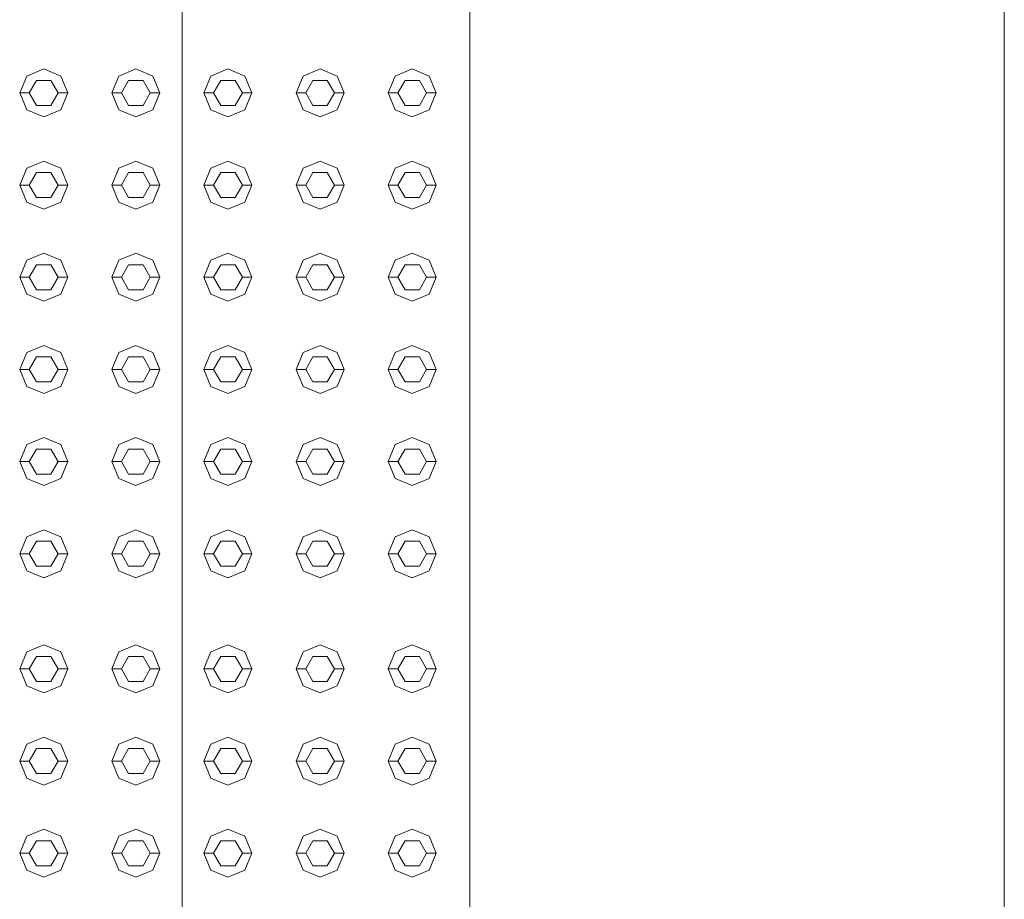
# Model space of a CAD drawing. Header units: millimetres. Extents: x 2 to 902, y -447 to 199.
# Tile 1013 of 1056: x 77.615 to 78.641, y 151.341 to 152.257. Entities that reach past the tile are written whole.
import ezdxf

# ---------------------------------------------------------------- set-up
doc = ezdxf.new("R2010")
doc.units = ezdxf.units.MM
doc.header["$MEASUREMENT"] = 0
for name, color, linetype, lineweight in [('IFC-Elemento construtivo genérico-Contorno', 253, 'Continuous', 5), ('IFC-Escada-Contorno', 32, 'Continuous', 5), ('IFC-Viga-Contorno', 66, 'Continuous', 5)]:
    doc.layers.add(name, color=color, linetype=linetype, lineweight=lineweight)

msp = doc.modelspace()

# ---------------------------------------------------------------- linework, layer by layer
at = {"layer": 'IFC-Elemento construtivo genérico-Contorno', "color": 7, "lineweight": 5}
for p, q in [((77.6148, 152.1811), (77.6221, 152.1988)), ((77.6221, 152.1988), (77.6398, 152.2061)), ((77.6398, 152.2061), (77.6575, 152.1988)), ((77.6575, 152.1988), (77.6648, 152.1811)), ((77.7108, 152.1811), (77.7181, 152.1988)), ((77.7181, 152.1988), (77.7358, 152.2061)), ((77.7358, 152.2061), (77.7535, 152.1988)), ((77.7535, 152.1988), (77.7608, 152.1811)), ((77.8068, 152.1811), (77.8141, 152.1988)), ((77.8141, 152.1988), (77.8318, 152.2061)), ((77.8318, 152.2061), (77.8495, 152.1988)), ((77.8495, 152.1988), (77.8568, 152.1811)), ((77.9028, 152.1811), (77.9101, 152.1988)), ((77.9101, 152.1988), (77.9278, 152.2061)), ((77.9278, 152.2061), (77.9455, 152.1988)), ((77.9455, 152.1988), (77.9528, 152.1811)), ((77.9988, 152.1811), (78.0061, 152.1988)), ((78.0061, 152.1988), (78.0238, 152.2061)), ((78.0238, 152.2061), (78.0415, 152.1988)), ((78.0415, 152.1988), (78.0488, 152.1811)), ((77.6248, 152.1811), (77.6323, 152.1941)), ((77.6323, 152.1941), (77.6473, 152.1941)), ((77.6473, 152.1941), (77.6548, 152.1811)), ((77.7208, 152.1811), (77.7283, 152.1941)), ((77.7283, 152.1941), (77.7433, 152.1941)), ((77.7433, 152.1941), (77.7508, 152.1811)), ((77.8168, 152.1811), (77.8243, 152.1941)), ((77.8243, 152.1941), (77.8393, 152.1941)), ((77.8393, 152.1941), (77.8468, 152.1811)), ((77.9128, 152.1811), (77.9203, 152.1941)), ((77.9203, 152.1941), (77.9353, 152.1941)), ((77.9353, 152.1941), (77.9428, 152.1811)), ((78.0088, 152.1811), (78.0163, 152.1941)), ((78.0163, 152.1941), (78.0313, 152.1941)), ((78.0313, 152.1941), (78.0388, 152.1811)), ((77.6148, 152.1811), (77.6248, 152.1811)), ((77.6148, 152.1811), (77.6221, 152.1634)), ((77.6248, 152.1811), (77.6323, 152.1681)), ((77.6473, 152.1681), (77.6548, 152.1811)), ((77.6548, 152.1811), (77.6648, 152.1811)), ((77.6575, 152.1634), (77.6648, 152.1811)), ((77.7108, 152.1811), (77.7208, 152.1811)), ((77.7108, 152.1811), (77.7181, 152.1634)), ((77.7208, 152.1811), (77.7283, 152.1681)), ((77.7433, 152.1681), (77.7508, 152.1811)), ((77.7508, 152.1811), (77.7608, 152.1811)), ((77.7535, 152.1634), (77.7608, 152.1811)), ((77.8068, 152.1811), (77.8168, 152.1811)), ((77.8068, 152.1811), (77.8141, 152.1634)), ((77.8168, 152.1811), (77.8243, 152.1681)), ((77.8393, 152.1681), (77.8468, 152.1811)), ((77.8468, 152.1811), (77.8568, 152.1811)), ((77.8495, 152.1634), (77.8568, 152.1811)), ((77.9028, 152.1811), (77.9128, 152.1811)), ((77.9028, 152.1811), (77.9101, 152.1634)), ((77.9128, 152.1811), (77.9203, 152.1681)), ((77.9353, 152.1681), (77.9428, 152.1811)), ((77.9428, 152.1811), (77.9528, 152.1811)), ((77.9455, 152.1634), (77.9528, 152.1811)), ((77.9988, 152.1811), (78.0088, 152.1811)), ((77.9988, 152.1811), (78.0061, 152.1634)), ((78.0088, 152.1811), (78.0163, 152.1681)), ((78.0313, 152.1681), (78.0388, 152.1811)), ((78.0388, 152.1811), (78.0488, 152.1811)), ((78.0415, 152.1634), (78.0488, 152.1811)), ((77.6323, 152.1681), (77.6473, 152.1681)), ((77.7283, 152.1681), (77.7433, 152.1681)), ((77.8243, 152.1681), (77.8393, 152.1681)), ((77.9203, 152.1681), (77.9353, 152.1681)), ((78.0163, 152.1681), (78.0313, 152.1681)), ((77.6221, 152.1634), (77.6398, 152.1561)), ((77.6398, 152.1561), (77.6575, 152.1634)), ((77.7181, 152.1634), (77.7358, 152.1561)), ((77.7358, 152.1561), (77.7535, 152.1634)), ((77.8141, 152.1634), (77.8318, 152.1561)), ((77.8318, 152.1561), (77.8495, 152.1634)), ((77.9101, 152.1634), (77.9278, 152.1561)), ((77.9278, 152.1561), (77.9455, 152.1634)), ((78.0061, 152.1634), (78.0238, 152.1561)), ((78.0238, 152.1561), (78.0415, 152.1634)), ((77.6221, 152.1028), (77.6398, 152.1101)), ((77.6398, 152.1101), (77.6575, 152.1028)), ((77.7181, 152.1028), (77.7358, 152.1101)), ((77.7358, 152.1101), (77.7535, 152.1028)), ((77.8141, 152.1028), (77.8318, 152.1101)), ((77.8318, 152.1101), (77.8495, 152.1028)), ((77.9101, 152.1028), (77.9278, 152.1101)), ((77.9278, 152.1101), (77.9455, 152.1028)), ((78.0061, 152.1028), (78.0238, 152.1101)), ((78.0238, 152.1101), (78.0415, 152.1028)), ((77.6148, 152.0851), (77.6221, 152.1028)), ((77.6248, 152.0851), (77.6323, 152.0981)), ((77.6323, 152.0981), (77.6473, 152.0981)), ((77.6473, 152.0981), (77.6548, 152.0851)), ((77.6575, 152.1028), (77.6648, 152.0851)), ((77.7108, 152.0851), (77.7181, 152.1028)), ((77.7208, 152.0851), (77.7283, 152.0981)), ((77.7283, 152.0981), (77.7433, 152.0981)), ((77.7433, 152.0981), (77.7508, 152.0851)), ((77.7535, 152.1028), (77.7608, 152.0851)), ((77.8068, 152.0851), (77.8141, 152.1028)), ((77.8168, 152.0851), (77.8243, 152.0981)), ((77.8243, 152.0981), (77.8393, 152.0981)), ((77.8393, 152.0981), (77.8468, 152.0851)), ((77.8495, 152.1028), (77.8568, 152.0851)), ((77.9028, 152.0851), (77.9101, 152.1028)), ((77.9128, 152.0851), (77.9203, 152.0981)), ((77.9203, 152.0981), (77.9353, 152.0981)), ((77.9353, 152.0981), (77.9428, 152.0851)), ((77.9455, 152.1028), (77.9528, 152.0851)), ((77.9988, 152.0851), (78.0061, 152.1028)), ((78.0088, 152.0851), (78.0163, 152.0981)), ((78.0163, 152.0981), (78.0313, 152.0981)), ((78.0313, 152.0981), (78.0388, 152.0851)), ((78.0415, 152.1028), (78.0488, 152.0851)), ((77.6148, 152.0851), (77.6248, 152.0851)), ((77.6148, 152.0851), (77.6221, 152.0674)), ((77.6248, 152.0851), (77.6323, 152.0721)), ((77.6473, 152.0721), (77.6548, 152.0851)), ((77.6548, 152.0851), (77.6648, 152.0851)), ((77.6575, 152.0674), (77.6648, 152.0851)), ((77.7108, 152.0851), (77.7208, 152.0851)), ((77.7108, 152.0851), (77.7181, 152.0674)), ((77.7208, 152.0851), (77.7283, 152.0721)), ((77.7433, 152.0721), (77.7508, 152.0851)), ((77.7508, 152.0851), (77.7608, 152.0851)), ((77.7535, 152.0674), (77.7608, 152.0851)), ((77.8068, 152.0851), (77.8168, 152.0851)), ((77.8068, 152.0851), (77.8141, 152.0674)), ((77.8168, 152.0851), (77.8243, 152.0721)), ((77.8393, 152.0721), (77.8468, 152.0851)), ((77.8468, 152.0851), (77.8568, 152.0851)), ((77.8495, 152.0674), (77.8568, 152.0851)), ((77.9028, 152.0851), (77.9128, 152.0851)), ((77.9028, 152.0851), (77.9101, 152.0674)), ((77.9128, 152.0851), (77.9203, 152.0721)), ((77.9353, 152.0721), (77.9428, 152.0851)), ((77.9428, 152.0851), (77.9528, 152.0851)), ((77.9455, 152.0674), (77.9528, 152.0851)), ((77.9988, 152.0851), (78.0088, 152.0851)), ((77.9988, 152.0851), (78.0061, 152.0674)), ((78.0088, 152.0851), (78.0163, 152.0721)), ((78.0313, 152.0721), (78.0388, 152.0851)), ((78.0388, 152.0851), (78.0488, 152.0851)), ((78.0415, 152.0674), (78.0488, 152.0851)), ((77.6221, 152.0674), (77.6398, 152.0601)), ((77.6323, 152.0721), (77.6473, 152.0721)), ((77.6398, 152.0601), (77.6575, 152.0674)), ((77.7181, 152.0674), (77.7358, 152.0601)), ((77.7283, 152.0721), (77.7433, 152.0721)), ((77.7358, 152.0601), (77.7535, 152.0674)), ((77.8141, 152.0674), (77.8318, 152.0601)), ((77.8243, 152.0721), (77.8393, 152.0721)), ((77.8318, 152.0601), (77.8495, 152.0674)), ((77.9101, 152.0674), (77.9278, 152.0601)), ((77.9203, 152.0721), (77.9353, 152.0721)), ((77.9278, 152.0601), (77.9455, 152.0674)), ((78.0061, 152.0674), (78.0238, 152.0601)), ((78.0163, 152.0721), (78.0313, 152.0721)), ((78.0238, 152.0601), (78.0415, 152.0674)), ((77.6221, 152.0068), (77.6398, 152.0141)), ((77.6398, 152.0141), (77.6575, 152.0068)), ((77.7181, 152.0068), (77.7358, 152.0141)), ((77.7358, 152.0141), (77.7535, 152.0068)), ((77.8141, 152.0068), (77.8318, 152.0141)), ((77.8318, 152.0141), (77.8495, 152.0068)), ((77.9101, 152.0068), (77.9278, 152.0141)), ((77.9278, 152.0141), (77.9455, 152.0068)), ((78.0061, 152.0068), (78.0238, 152.0141)), ((78.0238, 152.0141), (78.0415, 152.0068)), ((77.6148, 151.9891), (77.6221, 152.0068)), ((77.6575, 152.0068), (77.6648, 151.9891)), ((77.7108, 151.9891), (77.7181, 152.0068)), ((77.7535, 152.0068), (77.7608, 151.9891)), ((77.8068, 151.9891), (77.8141, 152.0068)), ((77.8495, 152.0068), (77.8568, 151.9891)), ((77.9028, 151.9891), (77.9101, 152.0068)), ((77.9455, 152.0068), (77.9528, 151.9891)), ((77.9988, 151.9891), (78.0061, 152.0068)), ((78.0415, 152.0068), (78.0488, 151.9891)), ((77.6248, 151.9891), (77.6323, 152.0021)), ((77.6323, 152.0021), (77.6473, 152.0021)), ((77.6473, 152.0021), (77.6548, 151.9891)), ((77.7208, 151.9891), (77.7283, 152.0021)), ((77.7283, 152.0021), (77.7433, 152.0021)), ((77.7433, 152.0021), (77.7508, 151.9891)), ((77.8168, 151.9891), (77.8243, 152.0021)), ((77.8243, 152.0021), (77.8393, 152.0021)), ((77.8393, 152.0021), (77.8468, 151.9891)), ((77.9128, 151.9891), (77.9203, 152.0021)), ((77.9203, 152.0021), (77.9353, 152.0021)), ((77.9353, 152.0021), (77.9428, 151.9891)), ((78.0088, 151.9891), (78.0163, 152.0021)), ((78.0163, 152.0021), (78.0313, 152.0021)), ((78.0313, 152.0021), (78.0388, 151.9891)), ((77.6148, 151.9891), (77.6248, 151.9891)), ((77.6148, 151.9891), (77.6221, 151.9714)), ((77.6248, 151.9891), (77.6323, 151.9761)), ((77.6473, 151.9761), (77.6548, 151.9891)), ((77.6548, 151.9891), (77.6648, 151.9891)), ((77.6575, 151.9714), (77.6648, 151.9891)), ((77.7108, 151.9891), (77.7208, 151.9891)), ((77.7108, 151.9891), (77.7181, 151.9714)), ((77.7208, 151.9891), (77.7283, 151.9761)), ((77.7433, 151.9761), (77.7508, 151.9891)), ((77.7508, 151.9891), (77.7608, 151.9891)), ((77.7535, 151.9714), (77.7608, 151.9891)), ((77.8068, 151.9891), (77.8168, 151.9891)), ((77.8068, 151.9891), (77.8141, 151.9714)), ((77.8168, 151.9891), (77.8243, 151.9761)), ((77.8393, 151.9761), (77.8468, 151.9891)), ((77.8468, 151.9891), (77.8568, 151.9891)), ((77.8495, 151.9714), (77.8568, 151.9891)), ((77.9028, 151.9891), (77.9128, 151.9891)), ((77.9028, 151.9891), (77.9101, 151.9714)), ((77.9128, 151.9891), (77.9203, 151.9761)), ((77.9353, 151.9761), (77.9428, 151.9891)), ((77.9428, 151.9891), (77.9528, 151.9891)), ((77.9455, 151.9714), (77.9528, 151.9891)), ((77.9988, 151.9891), (78.0088, 151.9891)), ((77.9988, 151.9891), (78.0061, 151.9714)), ((78.0088, 151.9891), (78.0163, 151.9761)), ((78.0313, 151.9761), (78.0388, 151.9891)), ((78.0388, 151.9891), (78.0488, 151.9891)), ((78.0415, 151.9714), (78.0488, 151.9891)), ((77.6323, 151.9761), (77.6473, 151.9761)), ((77.7283, 151.9761), (77.7433, 151.9761)), ((77.8243, 151.9761), (77.8393, 151.9761)), ((77.9203, 151.9761), (77.9353, 151.9761)), ((78.0163, 151.9761), (78.0313, 151.9761)), ((77.6221, 151.9714), (77.6398, 151.9641)), ((77.6398, 151.9641), (77.6575, 151.9714)), ((77.7181, 151.9714), (77.7358, 151.9641)), ((77.7358, 151.9641), (77.7535, 151.9714)), ((77.8141, 151.9714), (77.8318, 151.9641)), ((77.8318, 151.9641), (77.8495, 151.9714)), ((77.9101, 151.9714), (77.9278, 151.9641)), ((77.9278, 151.9641), (77.9455, 151.9714)), ((78.0061, 151.9714), (78.0238, 151.9641)), ((78.0238, 151.9641), (78.0415, 151.9714)), ((77.6221, 151.9108), (77.6398, 151.9181)), ((77.6398, 151.9181), (77.6575, 151.9108)), ((77.7181, 151.9108), (77.7358, 151.9181)), ((77.7358, 151.9181), (77.7535, 151.9108)), ((77.8141, 151.9108), (77.8318, 151.9181)), ((77.8318, 151.9181), (77.8495, 151.9108)), ((77.9101, 151.9108), (77.9278, 151.9181)), ((77.9278, 151.9181), (77.9455, 151.9108)), ((78.0061, 151.9108), (78.0238, 151.9181)), ((78.0238, 151.9181), (78.0415, 151.9108)), ((77.6148, 151.8931), (77.6221, 151.9108)), ((77.6248, 151.8931), (77.6323, 151.9061)), ((77.6323, 151.9061), (77.6473, 151.9061)), ((77.6473, 151.9061), (77.6548, 151.8931)), ((77.6575, 151.9108), (77.6648, 151.8931)), ((77.7108, 151.8931), (77.7181, 151.9108)), ((77.7208, 151.8931), (77.7283, 151.9061)), ((77.7283, 151.9061), (77.7433, 151.9061)), ((77.7433, 151.9061), (77.7508, 151.8931)), ((77.7535, 151.9108), (77.7608, 151.8931)), ((77.8068, 151.8931), (77.8141, 151.9108)), ((77.8168, 151.8931), (77.8243, 151.9061)), ((77.8243, 151.9061), (77.8393, 151.9061)), ((77.8393, 151.9061), (77.8468, 151.8931)), ((77.8495, 151.9108), (77.8568, 151.8931)), ((77.9028, 151.8931), (77.9101, 151.9108)), ((77.9128, 151.8931), (77.9203, 151.9061)), ((77.9203, 151.9061), (77.9353, 151.9061)), ((77.9353, 151.9061), (77.9428, 151.8931)), ((77.9455, 151.9108), (77.9528, 151.8931)), ((77.9988, 151.8931), (78.0061, 151.9108)), ((78.0088, 151.8931), (78.0163, 151.9061)), ((78.0163, 151.9061), (78.0313, 151.9061)), ((78.0313, 151.9061), (78.0388, 151.8931)), ((78.0415, 151.9108), (78.0488, 151.8931)), ((77.6148, 151.8931), (77.6248, 151.8931)), ((77.6148, 151.8931), (77.6221, 151.8754)), ((77.6248, 151.8931), (77.6323, 151.8801)), ((77.6473, 151.8801), (77.6548, 151.8931)), ((77.6548, 151.8931), (77.6648, 151.8931)), ((77.6575, 151.8754), (77.6648, 151.8931)), ((77.7108, 151.8931), (77.7208, 151.8931)), ((77.7108, 151.8931), (77.7181, 151.8754)), ((77.7208, 151.8931), (77.7283, 151.8801)), ((77.7433, 151.8801), (77.7508, 151.8931)), ((77.7508, 151.8931), (77.7608, 151.8931)), ((77.7535, 151.8754), (77.7608, 151.8931)), ((77.8068, 151.8931), (77.8168, 151.8931)), ((77.8068, 151.8931), (77.8141, 151.8754)), ((77.8168, 151.8931), (77.8243, 151.8801)), ((77.8393, 151.8801), (77.8468, 151.8931)), ((77.8468, 151.8931), (77.8568, 151.8931)), ((77.8495, 151.8754), (77.8568, 151.8931)), ((77.9028, 151.8931), (77.9128, 151.8931)), ((77.9028, 151.8931), (77.9101, 151.8754)), ((77.9128, 151.8931), (77.9203, 151.8801)), ((77.9353, 151.8801), (77.9428, 151.8931)), ((77.9428, 151.8931), (77.9528, 151.8931)), ((77.9455, 151.8754), (77.9528, 151.8931)), ((77.9988, 151.8931), (78.0088, 151.8931)), ((77.9988, 151.8931), (78.0061, 151.8754)), ((78.0088, 151.8931), (78.0163, 151.8801)), ((78.0313, 151.8801), (78.0388, 151.8931)), ((78.0388, 151.8931), (78.0488, 151.8931)), ((78.0415, 151.8754), (78.0488, 151.8931)), ((77.6323, 151.8801), (77.6473, 151.8801)), ((77.7283, 151.8801), (77.7433, 151.8801)), ((77.8243, 151.8801), (77.8393, 151.8801)), ((77.9203, 151.8801), (77.9353, 151.8801)), ((78.0163, 151.8801), (78.0313, 151.8801)), ((77.6221, 151.8754), (77.6398, 151.8681)), ((77.6398, 151.8681), (77.6575, 151.8754)), ((77.7181, 151.8754), (77.7358, 151.8681)), ((77.7358, 151.8681), (77.7535, 151.8754)), ((77.8141, 151.8754), (77.8318, 151.8681)), ((77.8318, 151.8681), (77.8495, 151.8754)), ((77.9101, 151.8754), (77.9278, 151.8681)), ((77.9278, 151.8681), (77.9455, 151.8754)), ((78.0061, 151.8754), (78.0238, 151.8681)), ((78.0238, 151.8681), (78.0415, 151.8754)), ((77.6221, 151.8148), (77.6398, 151.8221)), ((77.6398, 151.8221), (77.6575, 151.8148)), ((77.7181, 151.8148), (77.7358, 151.8221)), ((77.7358, 151.8221), (77.7535, 151.8148)), ((77.8141, 151.8148), (77.8318, 151.8221)), ((77.8318, 151.8221), (77.8495, 151.8148)), ((77.9101, 151.8148), (77.9278, 151.8221)), ((77.9278, 151.8221), (77.9455, 151.8148)), ((78.0061, 151.8148), (78.0238, 151.8221)), ((78.0238, 151.8221), (78.0415, 151.8148)), ((77.6148, 151.7971), (77.6221, 151.8148)), ((77.6248, 151.7971), (77.6323, 151.8101)), ((77.6323, 151.8101), (77.6473, 151.8101)), ((77.6473, 151.8101), (77.6548, 151.7971)), ((77.6575, 151.8148), (77.6648, 151.7971)), ((77.7108, 151.7971), (77.7181, 151.8148)), ((77.7208, 151.7971), (77.7283, 151.8101)), ((77.7283, 151.8101), (77.7433, 151.8101)), ((77.7433, 151.8101), (77.7508, 151.7971)), ((77.7535, 151.8148), (77.7608, 151.7971)), ((77.8068, 151.7971), (77.8141, 151.8148)), ((77.8168, 151.7971), (77.8243, 151.8101)), ((77.8243, 151.8101), (77.8393, 151.8101)), ((77.8393, 151.8101), (77.8468, 151.7971)), ((77.8495, 151.8148), (77.8568, 151.7971)), ((77.9028, 151.7971), (77.9101, 151.8148)), ((77.9128, 151.7971), (77.9203, 151.8101)), ((77.9203, 151.8101), (77.9353, 151.8101)), ((77.9353, 151.8101), (77.9428, 151.7971)), ((77.9455, 151.8148), (77.9528, 151.7971)), ((77.9988, 151.7971), (78.0061, 151.8148)), ((78.0088, 151.7971), (78.0163, 151.8101)), ((78.0163, 151.8101), (78.0313, 151.8101)), ((78.0313, 151.8101), (78.0388, 151.7971)), ((78.0415, 151.8148), (78.0488, 151.7971)), ((77.6148, 151.7971), (77.6248, 151.7971)), ((77.6148, 151.7971), (77.6221, 151.7794)), ((77.6248, 151.7971), (77.6323, 151.7841)), ((77.6473, 151.7841), (77.6548, 151.7971)), ((77.6548, 151.7971), (77.6648, 151.7971)), ((77.6575, 151.7794), (77.6648, 151.7971)), ((77.7108, 151.7971), (77.7208, 151.7971)), ((77.7108, 151.7971), (77.7181, 151.7794)), ((77.7208, 151.7971), (77.7283, 151.7841)), ((77.7433, 151.7841), (77.7508, 151.7971)), ((77.7508, 151.7971), (77.7608, 151.7971)), ((77.7535, 151.7794), (77.7608, 151.7971)), ((77.8068, 151.7971), (77.8168, 151.7971)), ((77.8068, 151.7971), (77.8141, 151.7794)), ((77.8168, 151.7971), (77.8243, 151.7841)), ((77.8393, 151.7841), (77.8468, 151.7971)), ((77.8468, 151.7971), (77.8568, 151.7971)), ((77.8495, 151.7794), (77.8568, 151.7971)), ((77.9028, 151.7971), (77.9128, 151.7971)), ((77.9028, 151.7971), (77.9101, 151.7794)), ((77.9128, 151.7971), (77.9203, 151.7841)), ((77.9353, 151.7841), (77.9428, 151.7971)), ((77.9428, 151.7971), (77.9528, 151.7971)), ((77.9455, 151.7794), (77.9528, 151.7971)), ((77.9988, 151.7971), (78.0088, 151.7971)), ((77.9988, 151.7971), (78.0061, 151.7794)), ((78.0088, 151.7971), (78.0163, 151.7841)), ((78.0313, 151.7841), (78.0388, 151.7971)), ((78.0388, 151.7971), (78.0488, 151.7971)), ((78.0415, 151.7794), (78.0488, 151.7971)), ((77.6221, 151.7794), (77.6398, 151.7721)), ((77.6323, 151.7841), (77.6473, 151.7841)), ((77.6398, 151.7721), (77.6575, 151.7794)), ((77.7181, 151.7794), (77.7358, 151.7721)), ((77.7283, 151.7841), (77.7433, 151.7841)), ((77.7358, 151.7721), (77.7535, 151.7794)), ((77.8141, 151.7794), (77.8318, 151.7721)), ((77.8243, 151.7841), (77.8393, 151.7841)), ((77.8318, 151.7721), (77.8495, 151.7794)), ((77.9101, 151.7794), (77.9278, 151.7721)), ((77.9203, 151.7841), (77.9353, 151.7841)), ((77.9278, 151.7721), (77.9455, 151.7794)), ((78.0061, 151.7794), (78.0238, 151.7721)), ((78.0163, 151.7841), (78.0313, 151.7841)), ((78.0238, 151.7721), (78.0415, 151.7794)), ((77.6148, 151.7011), (77.6221, 151.7188)), ((77.6221, 151.7188), (77.6398, 151.7261)), ((77.6398, 151.7261), (77.6575, 151.7188)), ((77.6575, 151.7188), (77.6648, 151.7011)), ((77.7108, 151.7011), (77.7181, 151.7188)), ((77.7181, 151.7188), (77.7358, 151.7261)), ((77.7358, 151.7261), (77.7535, 151.7188)), ((77.7535, 151.7188), (77.7608, 151.7011)), ((77.8068, 151.7011), (77.8141, 151.7188)), ((77.8141, 151.7188), (77.8318, 151.7261)), ((77.8318, 151.7261), (77.8495, 151.7188)), ((77.8495, 151.7188), (77.8568, 151.7011)), ((77.9028, 151.7011), (77.9101, 151.7188)), ((77.9101, 151.7188), (77.9278, 151.7261)), ((77.9278, 151.7261), (77.9455, 151.7188)), ((77.9455, 151.7188), (77.9528, 151.7011)), ((77.9988, 151.7011), (78.0061, 151.7188)), ((78.0061, 151.7188), (78.0238, 151.7261)), ((78.0238, 151.7261), (78.0415, 151.7188)), ((78.0415, 151.7188), (78.0488, 151.7011)), ((77.6248, 151.7011), (77.6323, 151.7141)), ((77.6323, 151.7141), (77.6473, 151.7141)), ((77.6473, 151.7141), (77.6548, 151.7011)), ((77.7208, 151.7011), (77.7283, 151.7141)), ((77.7283, 151.7141), (77.7433, 151.7141)), ((77.7433, 151.7141), (77.7508, 151.7011)), ((77.8168, 151.7011), (77.8243, 151.7141)), ((77.8243, 151.7141), (77.8393, 151.7141)), ((77.8393, 151.7141), (77.8468, 151.7011)), ((77.9128, 151.7011), (77.9203, 151.7141)), ((77.9203, 151.7141), (77.9353, 151.7141)), ((77.9353, 151.7141), (77.9428, 151.7011)), ((78.0088, 151.7011), (78.0163, 151.7141)), ((78.0163, 151.7141), (78.0313, 151.7141)), ((78.0313, 151.7141), (78.0388, 151.7011)), ((77.6148, 151.7011), (77.6248, 151.7011)), ((77.6148, 151.7011), (77.6221, 151.6834)), ((77.6248, 151.7011), (77.6323, 151.6881)), ((77.6473, 151.6881), (77.6548, 151.7011)), ((77.6548, 151.7011), (77.6648, 151.7011)), ((77.6575, 151.6834), (77.6648, 151.7011)), ((77.7108, 151.7011), (77.7208, 151.7011)), ((77.7108, 151.7011), (77.7181, 151.6834)), ((77.7208, 151.7011), (77.7283, 151.6881)), ((77.7433, 151.6881), (77.7508, 151.7011)), ((77.7508, 151.7011), (77.7608, 151.7011)), ((77.7535, 151.6834), (77.7608, 151.7011)), ((77.8068, 151.7011), (77.8168, 151.7011)), ((77.8068, 151.7011), (77.8141, 151.6834)), ((77.8168, 151.7011), (77.8243, 151.6881)), ((77.8393, 151.6881), (77.8468, 151.7011)), ((77.8468, 151.7011), (77.8568, 151.7011)), ((77.8495, 151.6834), (77.8568, 151.7011)), ((77.9028, 151.7011), (77.9128, 151.7011)), ((77.9028, 151.7011), (77.9101, 151.6834)), ((77.9128, 151.7011), (77.9203, 151.6881)), ((77.9353, 151.6881), (77.9428, 151.7011)), ((77.9428, 151.7011), (77.9528, 151.7011)), ((77.9455, 151.6834), (77.9528, 151.7011)), ((77.9988, 151.7011), (78.0088, 151.7011)), ((77.9988, 151.7011), (78.0061, 151.6834)), ((78.0088, 151.7011), (78.0163, 151.6881)), ((78.0313, 151.6881), (78.0388, 151.7011)), ((78.0388, 151.7011), (78.0488, 151.7011)), ((78.0415, 151.6834), (78.0488, 151.7011)), ((77.6323, 151.6881), (77.6473, 151.6881)), ((77.7283, 151.6881), (77.7433, 151.6881)), ((77.8243, 151.6881), (77.8393, 151.6881)), ((77.9203, 151.6881), (77.9353, 151.6881)), ((78.0163, 151.6881), (78.0313, 151.6881)), ((77.6221, 151.6834), (77.6398, 151.6761)), ((77.6398, 151.6761), (77.6575, 151.6834)), ((77.7181, 151.6834), (77.7358, 151.6761)), ((77.7358, 151.6761), (77.7535, 151.6834)), ((77.8141, 151.6834), (77.8318, 151.6761)), ((77.8318, 151.6761), (77.8495, 151.6834)), ((77.9101, 151.6834), (77.9278, 151.6761)), ((77.9278, 151.6761), (77.9455, 151.6834)), ((78.0061, 151.6834), (78.0238, 151.6761)), ((78.0238, 151.6761), (78.0415, 151.6834)), ((77.6221, 151.5988), (77.6398, 151.6061)), ((77.6398, 151.6061), (77.6575, 151.5988)), ((77.7181, 151.5988), (77.7358, 151.6061)), ((77.7358, 151.6061), (77.7535, 151.5988)), ((77.8141, 151.5988), (77.8318, 151.6061)), ((77.8318, 151.6061), (77.8495, 151.5988)), ((77.9101, 151.5988), (77.9278, 151.6061)), ((77.9278, 151.6061), (77.9455, 151.5988)), ((78.0061, 151.5988), (78.0238, 151.6061)), ((78.0238, 151.6061), (78.0415, 151.5988)), ((77.6148, 151.5811), (77.6221, 151.5988)), ((77.6248, 151.5811), (77.6323, 151.5941)), ((77.6323, 151.5941), (77.6473, 151.5941)), ((77.6473, 151.5941), (77.6548, 151.5811)), ((77.6575, 151.5988), (77.6648, 151.5811)), ((77.7108, 151.5811), (77.7181, 151.5988)), ((77.7208, 151.5811), (77.7283, 151.5941)), ((77.7283, 151.5941), (77.7433, 151.5941)), ((77.7433, 151.5941), (77.7508, 151.5811)), ((77.7535, 151.5988), (77.7608, 151.5811)), ((77.8068, 151.5811), (77.8141, 151.5988)), ((77.8168, 151.5811), (77.8243, 151.5941)), ((77.8243, 151.5941), (77.8393, 151.5941)), ((77.8393, 151.5941), (77.8468, 151.5811)), ((77.8495, 151.5988), (77.8568, 151.5811)), ((77.9028, 151.5811), (77.9101, 151.5988)), ((77.9128, 151.5811), (77.9203, 151.5941)), ((77.9203, 151.5941), (77.9353, 151.5941)), ((77.9353, 151.5941), (77.9428, 151.5811)), ((77.9455, 151.5988), (77.9528, 151.5811)), ((77.9988, 151.5811), (78.0061, 151.5988)), ((78.0088, 151.5811), (78.0163, 151.5941)), ((78.0163, 151.5941), (78.0313, 151.5941)), ((78.0313, 151.5941), (78.0388, 151.5811)), ((78.0415, 151.5988), (78.0488, 151.5811)), ((77.6148, 151.5811), (77.6248, 151.5811)), ((77.6148, 151.5811), (77.6221, 151.5634)), ((77.6248, 151.5811), (77.6323, 151.5681)), ((77.6473, 151.5681), (77.6548, 151.5811)), ((77.6548, 151.5811), (77.6648, 151.5811)), ((77.6575, 151.5634), (77.6648, 151.5811)), ((77.7108, 151.5811), (77.7208, 151.5811)), ((77.7108, 151.5811), (77.7181, 151.5634)), ((77.7208, 151.5811), (77.7283, 151.5681)), ((77.7433, 151.5681), (77.7508, 151.5811)), ((77.7508, 151.5811), (77.7608, 151.5811)), ((77.7535, 151.5634), (77.7608, 151.5811)), ((77.8068, 151.5811), (77.8168, 151.5811)), ((77.8068, 151.5811), (77.8141, 151.5634)), ((77.8168, 151.5811), (77.8243, 151.5681)), ((77.8393, 151.5681), (77.8468, 151.5811)), ((77.8468, 151.5811), (77.8568, 151.5811)), ((77.8495, 151.5634), (77.8568, 151.5811)), ((77.9028, 151.5811), (77.9128, 151.5811)), ((77.9028, 151.5811), (77.9101, 151.5634)), ((77.9128, 151.5811), (77.9203, 151.5681)), ((77.9353, 151.5681), (77.9428, 151.5811)), ((77.9428, 151.5811), (77.9528, 151.5811)), ((77.9455, 151.5634), (77.9528, 151.5811)), ((77.9988, 151.5811), (78.0088, 151.5811)), ((77.9988, 151.5811), (78.0061, 151.5634)), ((78.0088, 151.5811), (78.0163, 151.5681)), ((78.0313, 151.5681), (78.0388, 151.5811)), ((78.0388, 151.5811), (78.0488, 151.5811)), ((78.0415, 151.5634), (78.0488, 151.5811)), ((77.6221, 151.5634), (77.6398, 151.5561)), ((77.6323, 151.5681), (77.6473, 151.5681)), ((77.6398, 151.5561), (77.6575, 151.5634)), ((77.7181, 151.5634), (77.7358, 151.5561)), ((77.7283, 151.5681), (77.7433, 151.5681)), ((77.7358, 151.5561), (77.7535, 151.5634)), ((77.8141, 151.5634), (77.8318, 151.5561)), ((77.8243, 151.5681), (77.8393, 151.5681)), ((77.8318, 151.5561), (77.8495, 151.5634)), ((77.9101, 151.5634), (77.9278, 151.5561)), ((77.9203, 151.5681), (77.9353, 151.5681)), ((77.9278, 151.5561), (77.9455, 151.5634)), ((78.0061, 151.5634), (78.0238, 151.5561)), ((78.0163, 151.5681), (78.0313, 151.5681)), ((78.0238, 151.5561), (78.0415, 151.5634)), ((77.6148, 151.4851), (77.6221, 151.5028)), ((77.6221, 151.5028), (77.6398, 151.5101)), ((77.6398, 151.5101), (77.6575, 151.5028)), ((77.6575, 151.5028), (77.6648, 151.4851)), ((77.7108, 151.4851), (77.7181, 151.5028)), ((77.7181, 151.5028), (77.7358, 151.5101)), ((77.7358, 151.5101), (77.7535, 151.5028)), ((77.7535, 151.5028), (77.7608, 151.4851)), ((77.8068, 151.4851), (77.8141, 151.5028)), ((77.8141, 151.5028), (77.8318, 151.5101)), ((77.8318, 151.5101), (77.8495, 151.5028)), ((77.8495, 151.5028), (77.8568, 151.4851)), ((77.9028, 151.4851), (77.9101, 151.5028)), ((77.9101, 151.5028), (77.9278, 151.5101)), ((77.9278, 151.5101), (77.9455, 151.5028)), ((77.9455, 151.5028), (77.9528, 151.4851)), ((77.9988, 151.4851), (78.0061, 151.5028)), ((78.0061, 151.5028), (78.0238, 151.5101)), ((78.0238, 151.5101), (78.0415, 151.5028)), ((78.0415, 151.5028), (78.0488, 151.4851)), ((77.6248, 151.4851), (77.6323, 151.4981)), ((77.6323, 151.4981), (77.6473, 151.4981)), ((77.6473, 151.4981), (77.6548, 151.4851)), ((77.7208, 151.4851), (77.7283, 151.4981)), ((77.7283, 151.4981), (77.7433, 151.4981)), ((77.7433, 151.4981), (77.7508, 151.4851)), ((77.8168, 151.4851), (77.8243, 151.4981)), ((77.8243, 151.4981), (77.8393, 151.4981)), ((77.8393, 151.4981), (77.8468, 151.4851)), ((77.9128, 151.4851), (77.9203, 151.4981)), ((77.9203, 151.4981), (77.9353, 151.4981)), ((77.9353, 151.4981), (77.9428, 151.4851)), ((78.0088, 151.4851), (78.0163, 151.4981)), ((78.0163, 151.4981), (78.0313, 151.4981)), ((78.0313, 151.4981), (78.0388, 151.4851)), ((77.6148, 151.4851), (77.6248, 151.4851)), ((77.6148, 151.4851), (77.6221, 151.4674)), ((77.6248, 151.4851), (77.6323, 151.4721)), ((77.6473, 151.4721), (77.6548, 151.4851)), ((77.6548, 151.4851), (77.6648, 151.4851)), ((77.6575, 151.4674), (77.6648, 151.4851)), ((77.7108, 151.4851), (77.7208, 151.4851)), ((77.7108, 151.4851), (77.7181, 151.4674)), ((77.7208, 151.4851), (77.7283, 151.4721)), ((77.7433, 151.4721), (77.7508, 151.4851)), ((77.7508, 151.4851), (77.7608, 151.4851)), ((77.7535, 151.4674), (77.7608, 151.4851)), ((77.8068, 151.4851), (77.8168, 151.4851)), ((77.8068, 151.4851), (77.8141, 151.4674)), ((77.8168, 151.4851), (77.8243, 151.4721)), ((77.8393, 151.4721), (77.8468, 151.4851)), ((77.8468, 151.4851), (77.8568, 151.4851)), ((77.8495, 151.4674), (77.8568, 151.4851)), ((77.9028, 151.4851), (77.9128, 151.4851)), ((77.9028, 151.4851), (77.9101, 151.4674)), ((77.9128, 151.4851), (77.9203, 151.4721)), ((77.9353, 151.4721), (77.9428, 151.4851)), ((77.9428, 151.4851), (77.9528, 151.4851)), ((77.9455, 151.4674), (77.9528, 151.4851)), ((77.9988, 151.4851), (78.0088, 151.4851)), ((77.9988, 151.4851), (78.0061, 151.4674)), ((78.0088, 151.4851), (78.0163, 151.4721)), ((78.0313, 151.4721), (78.0388, 151.4851)), ((78.0388, 151.4851), (78.0488, 151.4851)), ((78.0415, 151.4674), (78.0488, 151.4851)), ((77.6323, 151.4721), (77.6473, 151.4721)), ((77.7283, 151.4721), (77.7433, 151.4721)), ((77.8243, 151.4721), (77.8393, 151.4721)), ((77.9203, 151.4721), (77.9353, 151.4721)), ((78.0163, 151.4721), (78.0313, 151.4721)), ((77.6221, 151.4674), (77.6398, 151.4601)), ((77.6398, 151.4601), (77.6575, 151.4674)), ((77.7181, 151.4674), (77.7358, 151.4601)), ((77.7358, 151.4601), (77.7535, 151.4674)), ((77.8141, 151.4674), (77.8318, 151.4601)), ((77.8318, 151.4601), (77.8495, 151.4674)), ((77.9101, 151.4674), (77.9278, 151.4601)), ((77.9278, 151.4601), (77.9455, 151.4674)), ((78.0061, 151.4674), (78.0238, 151.4601)), ((78.0238, 151.4601), (78.0415, 151.4674)), ((77.6221, 151.4068), (77.6398, 151.4141)), ((77.6398, 151.4141), (77.6575, 151.4068)), ((77.7181, 151.4068), (77.7358, 151.4141)), ((77.7358, 151.4141), (77.7535, 151.4068)), ((77.8141, 151.4068), (77.8318, 151.4141)), ((77.8318, 151.4141), (77.8495, 151.4068)), ((77.9101, 151.4068), (77.9278, 151.4141)), ((77.9278, 151.4141), (77.9455, 151.4068)), ((78.0061, 151.4068), (78.0238, 151.4141)), ((78.0238, 151.4141), (78.0415, 151.4068)), ((77.6148, 151.3891), (77.6221, 151.4068)), ((77.6248, 151.3891), (77.6323, 151.4021)), ((77.6323, 151.4021), (77.6473, 151.4021)), ((77.6473, 151.4021), (77.6548, 151.3891)), ((77.6575, 151.4068), (77.6648, 151.3891)), ((77.7108, 151.3891), (77.7181, 151.4068)), ((77.7208, 151.3891), (77.7283, 151.4021)), ((77.7283, 151.4021), (77.7433, 151.4021)), ((77.7433, 151.4021), (77.7508, 151.3891)), ((77.7535, 151.4068), (77.7608, 151.3891)), ((77.8068, 151.3891), (77.8141, 151.4068)), ((77.8168, 151.3891), (77.8243, 151.4021)), ((77.8243, 151.4021), (77.8393, 151.4021)), ((77.8393, 151.4021), (77.8468, 151.3891)), ((77.8495, 151.4068), (77.8568, 151.3891)), ((77.9028, 151.3891), (77.9101, 151.4068)), ((77.9128, 151.3891), (77.9203, 151.4021)), ((77.9203, 151.4021), (77.9353, 151.4021)), ((77.9353, 151.4021), (77.9428, 151.3891)), ((77.9455, 151.4068), (77.9528, 151.3891)), ((77.9988, 151.3891), (78.0061, 151.4068)), ((78.0088, 151.3891), (78.0163, 151.4021)), ((78.0163, 151.4021), (78.0313, 151.4021)), ((78.0313, 151.4021), (78.0388, 151.3891)), ((78.0415, 151.4068), (78.0488, 151.3891)), ((77.6148, 151.3891), (77.6248, 151.3891)), ((77.6148, 151.3891), (77.6221, 151.3714)), ((77.6248, 151.3891), (77.6323, 151.3761)), ((77.6473, 151.3761), (77.6548, 151.3891)), ((77.6548, 151.3891), (77.6648, 151.3891)), ((77.6575, 151.3714), (77.6648, 151.3891)), ((77.7108, 151.3891), (77.7208, 151.3891)), ((77.7108, 151.3891), (77.7181, 151.3714)), ((77.7208, 151.3891), (77.7283, 151.3761)), ((77.7433, 151.3761), (77.7508, 151.3891)), ((77.7508, 151.3891), (77.7608, 151.3891)), ((77.7535, 151.3714), (77.7608, 151.3891)), ((77.8068, 151.3891), (77.8168, 151.3891)), ((77.8068, 151.3891), (77.8141, 151.3714)), ((77.8168, 151.3891), (77.8243, 151.3761)), ((77.8393, 151.3761), (77.8468, 151.3891)), ((77.8468, 151.3891), (77.8568, 151.3891)), ((77.8495, 151.3714), (77.8568, 151.3891)), ((77.9028, 151.3891), (77.9128, 151.3891)), ((77.9028, 151.3891), (77.9101, 151.3714)), ((77.9128, 151.3891), (77.9203, 151.3761)), ((77.9353, 151.3761), (77.9428, 151.3891)), ((77.9428, 151.3891), (77.9528, 151.3891)), ((77.9455, 151.3714), (77.9528, 151.3891)), ((77.9988, 151.3891), (78.0088, 151.3891)), ((77.9988, 151.3891), (78.0061, 151.3714)), ((78.0088, 151.3891), (78.0163, 151.3761)), ((78.0313, 151.3761), (78.0388, 151.3891)), ((78.0388, 151.3891), (78.0488, 151.3891)), ((78.0415, 151.3714), (78.0488, 151.3891)), ((77.6221, 151.3714), (77.6398, 151.3641)), ((77.6323, 151.3761), (77.6473, 151.3761)), ((77.6398, 151.3641), (77.6575, 151.3714)), ((77.7181, 151.3714), (77.7358, 151.3641)), ((77.7283, 151.3761), (77.7433, 151.3761)), ((77.7358, 151.3641), (77.7535, 151.3714)), ((77.8141, 151.3714), (77.8318, 151.3641)), ((77.8243, 151.3761), (77.8393, 151.3761)), ((77.8318, 151.3641), (77.8495, 151.3714)), ((77.9101, 151.3714), (77.9278, 151.3641)), ((77.9203, 151.3761), (77.9353, 151.3761)), ((77.9278, 151.3641), (77.9455, 151.3714)), ((78.0061, 151.3714), (78.0238, 151.3641)), ((78.0163, 151.3761), (78.0313, 151.3761)), ((78.0238, 151.3641), (78.0415, 151.3714))]:
    msp.add_line(p, q, dxfattribs=at)
at = {"layer": 'IFC-Escada-Contorno', "color": 7, "lineweight": 5}
for p, q in [((78.0838, 149.6244), (78.0838, 152.9221)), ((78.0838, 149.6244), (78.0838, 152.9221)), ((78.6406, 149.6244), (78.6406, 152.9221)), ((78.6406, 149.6244), (78.6406, 152.8826))]:
    msp.add_line(p, q, dxfattribs=at)
at = {"layer": 'IFC-Viga-Contorno', "color": 7, "lineweight": 5}
msp.add_line((77.7841, 146.2635), (77.7841, 152.8825), dxfattribs=at)
msp.add_line((77.7841, 146.2635), (77.7841, 152.8825), dxfattribs=at)

doc.saveas('drawing.dxf')
